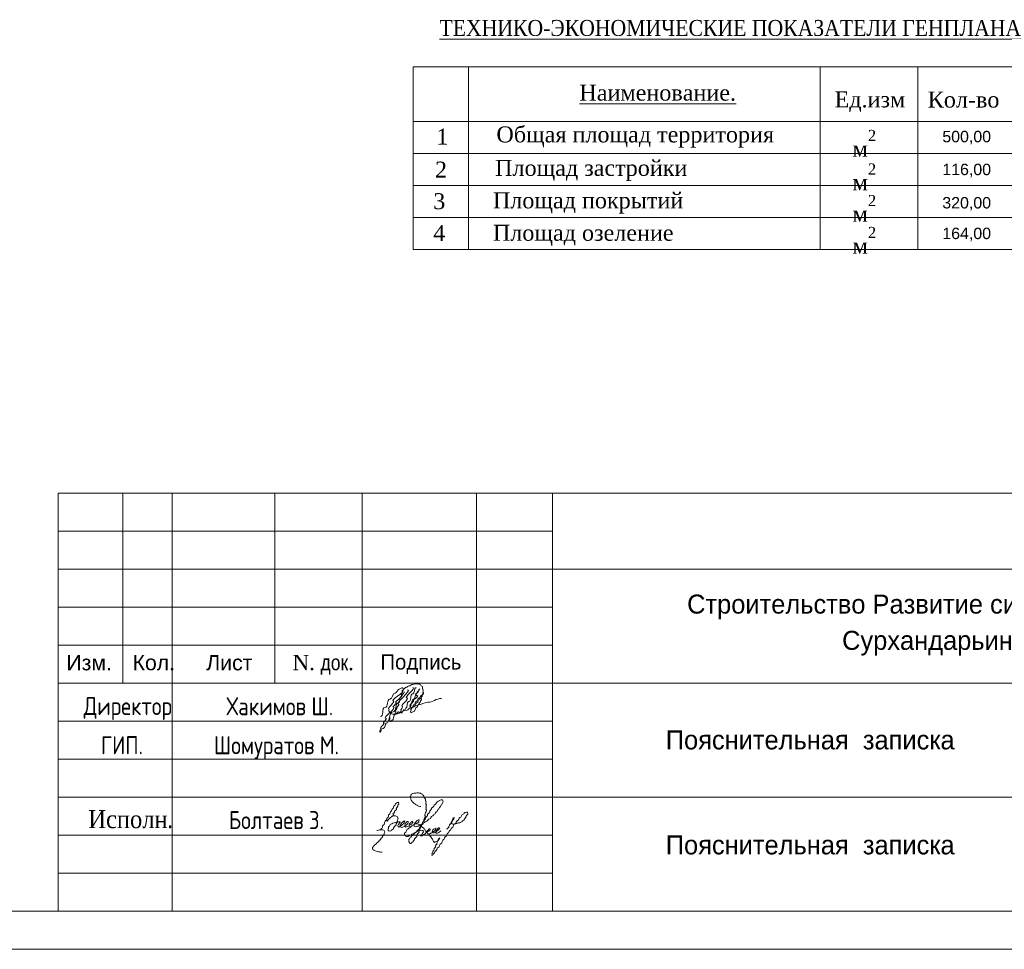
# Model space of a CAD drawing. Header units: millimetres. Extents: x 918404 to 1362154, y 4120617 to 4364104.
# Tile 623 of 649: x 1195319 to 1208265, y 4335586 to 4347813. Entities that reach past the tile are written whole.
import ezdxf

# ---------------------------------------------------------------- set-up
doc = ezdxf.new("R2010")
doc.units = ezdxf.units.MM
doc.header["$MEASUREMENT"] = 0
for name, color, linetype, lineweight in [('0_Ном._пера__5', 5, 'Continuous', 18), ('0_Ном._пера__7', 7, 'Continuous', 18), ('Lines_Ном._пера__7', 7, 'Continuous', 18), ('Text blocks_Ном._пера__1_Ном._пера__7', 7, 'Continuous', 18), ('Text blocks_Ном._пера__7', 7, 'Continuous', 18), ('TTT_Ном._пера__7', 7, 'Continuous', 18), ('Элемент модели - Зона_Ном._пера__7', 7, 'Continuous', 18)]:
    doc.layers.add(name, color=color, linetype=linetype, lineweight=lineweight)
doc.styles.add('СГЕНЕРИР_СТИЛЬ_1', font='arial.ttf')
doc.styles.add('СГЕНЕРИР_СТИЛЬ_11', font='times.ttf')
doc.styles.add('СГЕНЕРИР_СТИЛЬ_14', font='cambria.ttc')
doc.styles.add('СГЕНЕРИР_СТИЛЬ_17', font='times.ttf')
doc.styles.add('СГЕНЕРИР_СТИЛЬ_5', font='times.ttf')
doc.styles.add('СГЕНЕРИР_СТИЛЬ_7', font='txt')
doc.styles.add('СГЕНЕРИР_СТИЛЬ_9', font='txt')

msp = doc.modelspace()

# ---------------------------------------------------------------- linework, layer by layer
at = {"layer": '0_Ном._пера__5', "linetype": 'Continuous'}
for points, knots in [([(1200061.6, 4338645.9), (1200106.6, 4338645.9), (1200077.2, 4338766.6), (1200122.4, 4338766.6), (1200165.4, 4338766.6), (1200144, 4338877.8), (1200186.7, 4338877.8), (1200221.3, 4338877.8), (1200219.8, 4338956.6), (1200254.7, 4338956.6), (1200279.8, 4338956.6), (1200285.6, 4339006.8), (1200310.3, 4339006.8), (1200322.1, 4339006.8), (1200329.3, 4339023.5), (1200342.1, 4339023.5), (1200347.1, 4339023.5), (1200351.7, 4339023.5), (1200356.2, 4339023.5), (1200363.6, 4339023.5), (1200355.4, 4339001.5), (1200363.3, 4339001.5), (1200366.3, 4339001.5), (1200336.3, 4338980.2), (1200343.1, 4338980.2), (1200399.7, 4338980.2), (1200176.6, 4338850.7), (1200233.1, 4338850.7), (1200272.6, 4338850.7), (1200134.9, 4338746.1), (1200176.1, 4338746.1), (1200182.6, 4338746.1), (1200166.6, 4338727.9), (1200172.6, 4338727.9), (1200176.8, 4338727.9), (1200172.3, 4338715.7), (1200176.7, 4338715.7), (1200185.6, 4338715.7), (1200183, 4338694.7), (1200191.4, 4338694.7), (1200195.4, 4338694.7), (1200197.5, 4338688.4), (1200201.5, 4338688.4), (1200210.5, 4338688.4), (1200217.4, 4338678.7), (1200226.2, 4338678.7), (1200233.5, 4338678.7), (1200240.8, 4338676.9), (1200248.1, 4338676.9), (1200255.5, 4338676.9), (1200262.7, 4338679.4), (1200270.1, 4338679.4), (1200317.9, 4338679.4), (1200357, 4338727.9), (1200405, 4338727.9), (1200429.7, 4338727.9), (1200444, 4338765.6), (1200468.5, 4338765.6), (1200499.7, 4338765.6), (1200524.8, 4338799.3), (1200556.3, 4338799.3), (1200600.8, 4338799.3), (1200640.2, 4338834.8), (1200684.5, 4338834.8), (1200746.6, 4338834.8), (1200801.7, 4338885.9), (1200863.9, 4338885.9)], [0, 0, 0, 0, 1, 1, 1, 2, 2, 2, 3, 3, 3, 4, 4, 4, 5, 5, 5, 6, 6, 6, 7, 7, 7, 8, 8, 8, 9, 9, 9, 10, 10, 10, 11, 11, 11, 12, 12, 12, 13, 13, 13, 14, 14, 14, 15, 15, 15, 16, 16, 16, 17, 17, 17, 18, 18, 18, 19, 19, 19, 20, 20, 20, 21, 21, 21, 22, 22, 22, 22]), ([(1200416.9, 4338999.2), (1200490.3, 4338999.2), (1200229.9, 4338808.3), (1200304.6, 4338808.3), (1200323.8, 4338808.3), (1200257.8, 4338759), (1200276.5, 4338759), (1200290.8, 4338759), (1200247.9, 4338717.4), (1200262.9, 4338717.4), (1200272.7, 4338717.4), (1200246, 4338689.8), (1200255.9, 4338689.8), (1200260.4, 4338689.8), (1200257.9, 4338678.1), (1200261.5, 4338678.1), (1200275.8, 4338678.1), (1200275.8, 4338709.4), (1200301.3, 4338709.4)], [0, 0, 0, 0, 1, 1, 1, 2, 2, 2, 3, 3, 3, 4, 4, 4, 5, 5, 5, 6, 6, 6, 6]), ([(1200489.2, 4339029.7), (1200542.1, 4339029.7), (1200357.7, 4338891.4), (1200410.8, 4338891.4), (1200453.3, 4338891.4), (1200308.9, 4338778.9), (1200351.2, 4338778.9), (1200369.8, 4338778.9), (1200313.3, 4338726), (1200332.6, 4338726), (1200345.6, 4338726), (1200304.6, 4338690.7), (1200318.7, 4338690.7), (1200322.4, 4338690.7), (1200297.5, 4338709.4), (1200301.3, 4338709.4)], [0, 0, 0, 0, 1, 1, 1, 2, 2, 2, 3, 3, 3, 4, 4, 4, 5, 5, 5, 5]), ([(1200330.2, 4338711.7), (1200338.7, 4338711.7), (1200332.3, 4338691.4), (1200337.2, 4338691.4), (1200353.6, 4338691.4), (1200360.9, 4338742.1), (1200388.1, 4338742.1), (1200394.8, 4338742.1), (1200391.1, 4338757.7), (1200396.7, 4338757.7), (1200426.2, 4338757.7), (1200403.6, 4338843.2), (1200435.5, 4338843.2), (1200474.2, 4338843.2), (1200448.1, 4338945.5), (1200486, 4338945.5), (1200517.3, 4338945.5), (1200498.9, 4339028.7), (1200530.4, 4339028.7)], [0, 0, 0, 0, 1, 1, 1, 2, 2, 2, 3, 3, 3, 4, 4, 4, 5, 5, 5, 6, 6, 6, 6]), ([(1200364.2, 4339009.5), (1200377.9, 4339009.5), (1200385.8, 4339030.6), (1200399.6, 4339030.6), (1200413.6, 4339030.6), (1200422.7, 4339050.3), (1200436.8, 4339050.3), (1200454.6, 4339050.3), (1200468.6, 4339070), (1200486.5, 4339070), (1200498.2, 4339070), (1200509.2, 4339076.4), (1200520.8, 4339076.4), (1200530.4, 4339076.4), (1200540, 4339076.8), (1200549.8, 4339076.8), (1200560.3, 4339076.8), (1200570.3, 4339072.5), (1200580.5, 4339072.5), (1200592.2, 4339072.5), (1200594.6, 4339048.5), (1200606.7, 4339048.5), (1200621.8, 4339048.5), (1200605.2, 4339006), (1200620.3, 4339006), (1200635, 4339006), (1200609.4, 4338962.3), (1200623.8, 4338962.3), (1200652.7, 4338962.3), (1200572.4, 4338877.9), (1200601.9, 4338877.9), (1200615, 4338877.9), (1200574.2, 4338841.9), (1200587, 4338841.9), (1200595.6, 4338841.9), (1200564, 4338819.7), (1200573.3, 4338819.7), (1200581.3, 4338819.7), (1200553.6, 4338800.7), (1200560.9, 4338800.7)], [0, 0, 0, 0, 1, 1, 1, 2, 2, 2, 3, 3, 3, 4, 4, 4, 5, 5, 5, 6, 6, 6, 7, 7, 7, 8, 8, 8, 9, 9, 9, 10, 10, 10, 11, 11, 11, 12, 12, 12, 13, 13, 13, 13]), ([(1200458, 4338759.8), (1200466.6, 4338759.8), (1200442.1, 4338783.5), (1200450.2, 4338783.5), (1200459.6, 4338783.5), (1200447.7, 4338811.7), (1200457.7, 4338811.7), (1200481.8, 4338811.7), (1200470.8, 4338871.2), (1200493.9, 4338871.2), (1200528.4, 4338871.2), (1200513.1, 4338960.6), (1200547.1, 4338960.6), (1200566.6, 4338960.6), (1200558.9, 4339010.2), (1200580.5, 4339010.2), (1200584, 4339010.2), (1200496.4, 4338922.5), (1200545.1, 4338922.5), (1200583.7, 4338922.5), (1200471.2, 4338856.2), (1200496.6, 4338856.2), (1200516.3, 4338856.2), (1200440.6, 4338803.3), (1200461.7, 4338803.3), (1200476.4, 4338803.3), (1200442.3, 4338759.3), (1200457.3, 4338759.3)], [0, 0, 0, 0, 1, 1, 1, 2, 2, 2, 3, 3, 3, 4, 4, 4, 5, 5, 5, 6, 6, 6, 7, 7, 7, 8, 8, 8, 9, 9, 9, 9]), ([(1200358.2, 4338994.3), (1200382.2, 4338994.3), (1200315, 4338926.1), (1200338.3, 4338926.1), (1200377.6, 4338926.1), (1200228.5, 4338829), (1200268.6, 4338829), (1200291.8, 4338829), (1200207.8, 4338770.9), (1200230.8, 4338770.9), (1200289.5, 4338770.9), (1200077.2, 4338622.5), (1200136, 4338622.5), (1200159, 4338622.5), (1200081.6, 4338560.9), (1200104.6, 4338560.9), (1200130.1, 4338560.9), (1200042.6, 4338493.2), (1200068.4, 4338493.2), (1200077.1, 4338493.2), (1200049.9, 4338469.8), (1200058.2, 4338469.8), (1200063.8, 4338469.8), (1200049.1, 4338453), (1200055.3, 4338453), (1200059.5, 4338453), (1200053.7, 4338441.3), (1200056.7, 4338441.3), (1200073.4, 4338441.3), (1200066.5, 4338492.1), (1200097.7, 4338492.1), (1200135.1, 4338492.1), (1200116.3, 4338559), (1200138.4, 4338559), (1200187.4, 4338559), (1200168.7, 4338707.8), (1200228.9, 4338707.8), (1200276.3, 4338707.8), (1200252.3, 4338826.5), (1200297.7, 4338826.5), (1200329.6, 4338826.5), (1200307.2, 4338913.5), (1200339.4, 4338913.5), (1200351.8, 4338913.5), (1200347.5, 4338944.6), (1200359.9, 4338944.6), (1200371.9, 4338944.6), (1200368.6, 4338973.9), (1200380.5, 4338973.9)], [0, 0, 0, 0, 1, 1, 1, 2, 2, 2, 3, 3, 3, 4, 4, 4, 5, 5, 5, 6, 6, 6, 7, 7, 7, 8, 8, 8, 9, 9, 9, 10, 10, 10, 11, 11, 11, 12, 12, 12, 13, 13, 13, 14, 14, 14, 15, 15, 15, 16, 16, 16, 16]), ([(1200476.6, 4338769.6), (1200489, 4338769.6), (1200486.8, 4338799.3), (1200499.3, 4338799.3), (1200519.5, 4338799.3), (1200515.5, 4338847.9), (1200535.7, 4338847.9), (1200554.4, 4338847.9), (1200552.4, 4338891.4), (1200571, 4338891.4), (1200585.8, 4338891.4), (1200586.2, 4338924.1), (1200601, 4338924.1), (1200612.2, 4338924.1), (1200611.5, 4338949.9), (1200622.8, 4338949.9)], [0, 0, 0, 0, 1, 1, 1, 2, 2, 2, 3, 3, 3, 4, 4, 4, 5, 5, 5, 5]), ([(1200503, 4338781.2), (1200524.9, 4338781.2), (1200521.6, 4338832.9), (1200543.5, 4338832.9), (1200565.1, 4338832.9), (1200562.5, 4338883.3), (1200584, 4338883.3), (1200599.8, 4338883.3), (1200600.2, 4338918.2), (1200615.9, 4338918.2)], [0, 0, 0, 0, 1, 1, 1, 2, 2, 2, 3, 3, 3, 3]), ([(1200476.6, 4338769.6), (1200488.7, 4338769.6), (1200451.4, 4338736), (1200463.3, 4338736), (1200472.7, 4338736), (1200448.5, 4338708.2), (1200458.3, 4338708.2), (1200463.2, 4338708.2), (1200456.5, 4338694.6), (1200461.2, 4338694.6), (1200463.6, 4338694.6), (1200479.6, 4338711), (1200493.4, 4338711), (1200524.2, 4338711), (1200517.9, 4338768.9), (1200542, 4338768.9), (1200552.9, 4338768.9), (1200549.5, 4338797.4), (1200561.3, 4338797.4)], [0, 0, 0, 0, 1, 1, 1, 2, 2, 2, 3, 3, 3, 4, 4, 4, 5, 5, 5, 6, 6, 6, 6]), ([(1200184.3, 4338634.1), (1200195.4, 4338634.1), (1200172.5, 4338600.7), (1200183.7, 4338600.7), (1200188.5, 4338600.7), (1200180.5, 4338586.5), (1200185.5, 4338586.5), (1200188.9, 4338586.5), (1200196.7, 4338579), (1200199.2, 4338579), (1200205.4, 4338579), (1200203.9, 4338593.6), (1200210.7, 4338593.6), (1200245.7, 4338593.6), (1200226.4, 4338677.6), (1200256.8, 4338677.6)], [0, 0, 0, 0, 1, 1, 1, 2, 2, 2, 3, 3, 3, 4, 4, 4, 5, 5, 5, 5]), ([(1200593.1, 4337464.7), (1200603.2, 4337464.7), (1200554.5, 4337466.7), (1200564, 4337466.7), (1200572, 4337466.7), (1200534.6, 4337479.6), (1200543, 4337479.6), (1200552.9, 4337479.6), (1200509.6, 4337496.5), (1200519.3, 4337496.5), (1200529.2, 4337496.5), (1200484.2, 4337512.8), (1200494.2, 4337512.8), (1200504, 4337512.8), (1200464.8, 4337534.4), (1200474.5, 4337534.4), (1200484.8, 4337534.4), (1200450.5, 4337562.2), (1200461, 4337562.2), (1200472.2, 4337562.2), (1200443, 4337594.7), (1200454.2, 4337594.7), (1200466.1, 4337594.7), (1200458.8, 4337625.8), (1200470.5, 4337625.8), (1200477.2, 4337625.8), (1200481.9, 4337634.6), (1200488.8, 4337634.6), (1200498, 4337634.6), (1200506.3, 4337641.1), (1200515.3, 4337641.1), (1200523.1, 4337641.1), (1200531, 4337641.8), (1200538.8, 4337641.8), (1200546.3, 4337641.8), (1200553.7, 4337642.6), (1200561.2, 4337642.6), (1200570.6, 4337642.6), (1200579.5, 4337638.4), (1200588.7, 4337638.4), (1200596.7, 4337638.4), (1200601.1, 4337625.9), (1200609.3, 4337625.9), (1200616, 4337625.9), (1200617.6, 4337612.5), (1200624.2, 4337612.5), (1200633, 4337612.5), (1200629.5, 4337590.1), (1200638.4, 4337590.1), (1200647.2, 4337590.1), (1200640.1, 4337566.1), (1200648.8, 4337566.1), (1200660, 4337566.1), (1200646.4, 4337533.5), (1200657.6, 4337533.5), (1200672.6, 4337533.5), (1200648.3, 4337489.3), (1200663.1, 4337489.3), (1200674.2, 4337489.3), (1200651.8, 4337456.1), (1200662.9, 4337456.1), (1200673, 4337456.1), (1200651.9, 4337425.8), (1200662.1, 4337425.8), (1200690, 4337425.8), (1200623.7, 4337342.8), (1200651.6, 4337342.8), (1200674.9, 4337342.8), (1200610.1, 4337275.3), (1200633.5, 4337275.3)], [0, 0, 0, 0, 1, 1, 1, 2, 2, 2, 3, 3, 3, 4, 4, 4, 5, 5, 5, 6, 6, 6, 7, 7, 7, 8, 8, 8, 9, 9, 9, 10, 10, 10, 11, 11, 11, 12, 12, 12, 13, 13, 13, 14, 14, 14, 15, 15, 15, 16, 16, 16, 17, 17, 17, 18, 18, 18, 19, 19, 19, 20, 20, 20, 21, 21, 21, 22, 22, 22, 23, 23, 23, 23]), ([(1200062.2, 4337157.7), (1200069.4, 4337157.7), (1200068.5, 4337174.5), (1200075.6, 4337174.5), (1200091.9, 4337174.5), (1200082.6, 4337217.4), (1200098.9, 4337217.4), (1200123.6, 4337217.4), (1200110.4, 4337281.7), (1200134.9, 4337281.7), (1200148.2, 4337281.7), (1200141.6, 4337316.2), (1200154.8, 4337316.2), (1200171.2, 4337316.2), (1200161, 4337359.9), (1200177.4, 4337359.9), (1200193.9, 4337359.9), (1200186.2, 4337402.4), (1200202.6, 4337402.4), (1200215, 4337402.4), (1200208.7, 4337434.6), (1200221.1, 4337434.6), (1200237.9, 4337434.6), (1200231.9, 4337476.9), (1200248.8, 4337476.9), (1200258.9, 4337476.9), (1200254.8, 4337502.6), (1200265, 4337502.6), (1200271.4, 4337502.6), (1200271.6, 4337516.6), (1200277.9, 4337516.6), (1200282.7, 4337516.6), (1200299.4, 4337521), (1200302.9, 4337521), (1200307.7, 4337521), (1200295.4, 4337503.8), (1200302.1, 4337503.8), (1200313.5, 4337503.8), (1200281.7, 4337476.7), (1200291, 4337476.7), (1200306.3, 4337476.7), (1200255.3, 4337432.3), (1200271.6, 4337432.3), (1200286.4, 4337432.3), (1200233.6, 4337394.9), (1200248.3, 4337394.9), (1200261.5, 4337394.9), (1200214.4, 4337360.9), (1200227.6, 4337360.9), (1200267.7, 4337360.9), (1200114.3, 4337265.2), (1200154.6, 4337265.2)], [0, 0, 0, 0, 1, 1, 1, 2, 2, 2, 3, 3, 3, 4, 4, 4, 5, 5, 5, 6, 6, 6, 7, 7, 7, 8, 8, 8, 9, 9, 9, 10, 10, 10, 11, 11, 11, 12, 12, 12, 13, 13, 13, 14, 14, 14, 15, 15, 15, 16, 16, 16, 17, 17, 17, 17]), ([(1200209.2, 4337333.5), (1200218.9, 4337333.5), (1200227.7, 4337340.8), (1200237.4, 4337340.8), (1200244.7, 4337340.8), (1200251.9, 4337341.5), (1200259.5, 4337341.5), (1200267.9, 4337341.5), (1200274.2, 4337332), (1200282.2, 4337332), (1200289.5, 4337332), (1200284, 4337311.8), (1200291.7, 4337311.8), (1200307.7, 4337311.8), (1200269.8, 4337265.7), (1200285.4, 4337265.7), (1200297.7, 4337265.7), (1200256.7, 4337232.8), (1200269, 4337232.8), (1200291.3, 4337232.8), (1200211.4, 4337176), (1200233.6, 4337176), (1200245.2, 4337176), (1200197, 4337150.7), (1200208.9, 4337150.7), (1200216, 4337150.7), (1200183.9, 4337139.4), (1200191.2, 4337139.4), (1200200.5, 4337139.4), (1200156.7, 4337146.3), (1200165.3, 4337146.3), (1200171.2, 4337146.3), (1200154.8, 4337164.6), (1200161.5, 4337164.6), (1200175.7, 4337164.6), (1200158.5, 4337203.1), (1200171.6, 4337203.1), (1200184.3, 4337203.1), (1200185.8, 4337230.3), (1200198.8, 4337230.3), (1200208.5, 4337230.3), (1200215.2, 4337242.9), (1200224.7, 4337242.9), (1200237.7, 4337242.9), (1200249.3, 4337253), (1200262.6, 4337253), (1200275.6, 4337253), (1200288.1, 4337261.2), (1200299.9, 4337261.2), (1200303.8, 4337261.2), (1200317.9, 4337261.9), (1200319.6, 4337261.9), (1200330.8, 4337261.9), (1200293.5, 4337232.2), (1200302, 4337232.2), (1200309.2, 4337232.2), (1200283.7, 4337212.4), (1200291.3, 4337212.4), (1200295.7, 4337212.4), (1200299.1, 4337191.4), (1200303.2, 4337191.4), (1200307.8, 4337191.4), (1200329, 4337212.4), (1200337.3, 4337212.4), (1200344.4, 4337212.4), (1200345.9, 4337227.5), (1200353.2, 4337227.5), (1200358.5, 4337227.5), (1200359.3, 4337238.6), (1200364.7, 4337238.6), (1200370.3, 4337238.6), (1200370.3, 4337251.2), (1200375.7, 4337251.2), (1200380.3, 4337251.2), (1200378.5, 4337273.8), (1200381.5, 4337273.8), (1200387.4, 4337273.8), (1200354.3, 4337269.5), (1200360.3, 4337269.5), (1200373.3, 4337269.5), (1200324.8, 4337241.3), (1200336.9, 4337241.3), (1200344.6, 4337241.3), (1200316.1, 4337222.3), (1200323.8, 4337222.3), (1200327.8, 4337222.3), (1200317.7, 4337197), (1200322.6, 4337197), (1200326.9, 4337197), (1200339.2, 4337189.4), (1200342.7, 4337189.4), (1200348.2, 4337189.4), (1200359.3, 4337195.4), (1200365.1, 4337195.4), (1200371.7, 4337195.4), (1200375.8, 4337204.5), (1200382.1, 4337204.5), (1200392.2, 4337204.5), (1200395.5, 4337223.9), (1200405.9, 4337223.9), (1200410.8, 4337223.9), (1200419.6, 4337242.1), (1200423.3, 4337242.1), (1200426.4, 4337242.1), (1200426.8, 4337262.2), (1200431.5, 4337262.2), (1200435.5, 4337262.2), (1200410.3, 4337267), (1200414.4, 4337267), (1200421.7, 4337267), (1200392.1, 4337253.2), (1200398.9, 4337253.2), (1200405.8, 4337253.2), (1200380.2, 4337235.5), (1200387.3, 4337235.5), (1200391.7, 4337235.5), (1200377.1, 4337209.2), (1200382, 4337209.2), (1200385.4, 4337209.2), (1200391.4, 4337194.1), (1200395.9, 4337194.1), (1200400, 4337194.1), (1200422.2, 4337206.2), (1200430.6, 4337206.2), (1200443, 4337206.2), (1200448.2, 4337228.1), (1200460.5, 4337228.1), (1200468.3, 4337228.1), (1200471.7, 4337241.6), (1200479.5, 4337241.6), (1200486, 4337241.6), (1200484.3, 4337257.4), (1200490.9, 4337257.4), (1200494.4, 4337257.4), (1200471.2, 4337269.6), (1200475, 4337269.6), (1200481.2, 4337269.6), (1200458.2, 4337256.6), (1200463.9, 4337256.6), (1200470.4, 4337256.6), (1200443.7, 4337241.6), (1200450.5, 4337241.6), (1200456.5, 4337241.6), (1200434.8, 4337226.5), (1200440.7, 4337226.5), (1200445, 4337226.5), (1200436.5, 4337204.2), (1200439.7, 4337204.2), (1200445.9, 4337204.2), (1200451.5, 4337197.8), (1200458.2, 4337197.8), (1200463.3, 4337197.8), (1200485.6, 4337221.9), (1200495.4, 4337221.9), (1200510.8, 4337221.9), (1200511.5, 4337256), (1200526.9, 4337256), (1200534.5, 4337256), (1200533.7, 4337273.4), (1200541.5, 4337273.4), (1200547.2, 4337273.4), (1200547.5, 4337286), (1200553, 4337286), (1200556.5, 4337286), (1200569.4, 4337289.8), (1200571.7, 4337289.8), (1200579.2, 4337289.8), (1200552.9, 4337262.4), (1200565.2, 4337262.4), (1200580.5, 4337262.4), (1200526.7, 4337240.1), (1200537.7, 4337240.1), (1200546.5, 4337240.1), (1200500.8, 4337231.8), (1200510.8, 4337231.8), (1200515.6, 4337231.8), (1200498.6, 4337205.7), (1200504.8, 4337205.7), (1200512.1, 4337205.7), (1200516.9, 4337197.5), (1200523.9, 4337197.5), (1200531.2, 4337197.5), (1200537.6, 4337201.9), (1200544.8, 4337201.9), (1200563.9, 4337201.9), (1200576.5, 4337228.1), (1200595.5, 4337228.1), (1200607.2, 4337228.1), (1200614.6, 4337244.8), (1200626.2, 4337244.8), (1200638.9, 4337244.8), (1200644.7, 4337266.7), (1200657.5, 4337266.7), (1200678.7, 4337266.7), (1200688.8, 4337302.7), (1200709.9, 4337302.7), (1200725.9, 4337302.7), (1200728, 4337336.8), (1200744.1, 4337336.8), (1200756.8, 4337336.8), (1200759.1, 4337363), (1200771.9, 4337363), (1200787.8, 4337363), (1200787.5, 4337399.1), (1200803.5, 4337399.1), (1200816.1, 4337399.1), (1200813, 4337429.9), (1200825.6, 4337429.9), (1200836.4, 4337429.9), (1200833.3, 4337456.6), (1200844.1, 4337456.6), (1200858.1, 4337456.6), (1200853.6, 4337491.4), (1200867.4, 4337491.4), (1200874.7, 4337491.4), (1200870.7, 4337510.6), (1200878.1, 4337510.6), (1200885.6, 4337510.6), (1200879.8, 4337530.7), (1200887, 4337530.7), (1200891.9, 4337530.7), (1200875.3, 4337552.7), (1200878.5, 4337552.7), (1200883.2, 4337552.7), (1200857.4, 4337553.1), (1200862.7, 4337553.1), (1200873.6, 4337553.1), (1200824.2, 4337540.9), (1200834.4, 4337540.9), (1200847.9, 4337540.9), (1200788.3, 4337516.8), (1200801.8, 4337516.8), (1200820, 4337516.8), (1200748.3, 4337475.3), (1200766.5, 4337475.3), (1200783.2, 4337475.3), (1200718.1, 4337437.2), (1200734.6, 4337437.2), (1200748.4, 4337437.2), (1200697.7, 4337402.8), (1200711.6, 4337402.8), (1200730.8, 4337402.8), (1200662.1, 4337354), (1200681.3, 4337354), (1200700, 4337354), (1200634.5, 4337305.1), (1200653.3, 4337305.1), (1200664.6, 4337305.1), (1200623.2, 4337276.8), (1200634.5, 4337276.8), (1200646.9, 4337276.8), (1200603.6, 4337244.5), (1200616.1, 4337244.5), (1200643.5, 4337244.5), (1200548.2, 4337173.4), (1200575.4, 4337173.4), (1200590.5, 4337173.4), (1200527.9, 4337141.3), (1200543.2, 4337141.3), (1200559.4, 4337141.3), (1200487.8, 4337113.1), (1200503.9, 4337113.1), (1200516.1, 4337113.1), (1200459.4, 4337095.4), (1200471.6, 4337095.4), (1200482.6, 4337095.4), (1200432.6, 4337078.4), (1200443.6, 4337078.4), (1200449.3, 4337078.4), (1200422.4, 4337071.8), (1200428.1, 4337071.8), (1200435.5, 4337071.8), (1200400.3, 4337068.5), (1200407.8, 4337068.5), (1200415.8, 4337068.5), (1200377.3, 4337077.7), (1200385.2, 4337077.7), (1200391.6, 4337077.7), (1200370.7, 4337095.4), (1200377.2, 4337095.4), (1200385.3, 4337095.4), (1200374.5, 4337119), (1200382.7, 4337119), (1200406.2, 4337119), (1200404.1, 4337172.1), (1200427.3, 4337172.1), (1200434, 4337172.1), (1200437, 4337183.8), (1200443.7, 4337183.8), (1200454.9, 4337183.8), (1200459.4, 4337204.2), (1200470.6, 4337204.2)], [0, 0, 0, 0, 1, 1, 1, 2, 2, 2, 3, 3, 3, 4, 4, 4, 5, 5, 5, 6, 6, 6, 7, 7, 7, 8, 8, 8, 9, 9, 9, 10, 10, 10, 11, 11, 11, 12, 12, 12, 13, 13, 13, 14, 14, 14, 15, 15, 15, 16, 16, 16, 17, 17, 17, 18, 18, 18, 19, 19, 19, 20, 20, 20, 21, 21, 21, 22, 22, 22, 23, 23, 23, 24, 24, 24, 25, 25, 25, 26, 26, 26, 27, 27, 27, 28, 28, 28, 29, 29, 29, 30, 30, 30, 31, 31, 31, 32, 32, 32, 33, 33, 33, 34, 34, 34, 35, 35, 35, 36, 36, 36, 37, 37, 37, 38, 38, 38, 39, 39, 39, 40, 40, 40, 41, 41, 41, 42, 42, 42, 43, 43, 43, 44, 44, 44, 45, 45, 45, 46, 46, 46, 47, 47, 47, 48, 48, 48, 49, 49, 49, 50, 50, 50, 51, 51, 51, 52, 52, 52, 53, 53, 53, 54, 54, 54, 55, 55, 55, 56, 56, 56, 57, 57, 57, 58, 58, 58, 59, 59, 59, 60, 60, 60, 61, 61, 61, 62, 62, 62, 63, 63, 63, 64, 64, 64, 65, 65, 65, 66, 66, 66, 67, 67, 67, 68, 68, 68, 69, 69, 69, 70, 70, 70, 71, 71, 71, 72, 72, 72, 73, 73, 73, 74, 74, 74, 75, 75, 75, 76, 76, 76, 77, 77, 77, 78, 78, 78, 79, 79, 79, 80, 80, 80, 81, 81, 81, 82, 82, 82, 83, 83, 83, 84, 84, 84, 85, 85, 85, 86, 86, 86, 87, 87, 87, 88, 88, 88, 89, 89, 89, 90, 90, 90, 91, 91, 91, 92, 92, 92, 93, 93, 93, 94, 94, 94, 95, 95, 95, 96, 96, 96, 97, 97, 97, 97]), ([(1200697.9, 4337102.4), (1200704.6, 4337102.4), (1200702.1, 4337085.5), (1200708.7, 4337085.5), (1200718.2, 4337085.5), (1200716.3, 4337062.9), (1200725.7, 4337062.9), (1200734.3, 4337062.9), (1200731.1, 4337041.5), (1200739.7, 4337041.5), (1200746.8, 4337041.5), (1200743.8, 4337023.1), (1200750.9, 4337023.1), (1200757.8, 4337023.1), (1200754.2, 4337005.1), (1200761.5, 4337005.1), (1200767, 4337005.1), (1200765.7, 4336992.2), (1200771, 4336992.2), (1200773.8, 4336992.2), (1200789.9, 4337004.9), (1200800.9, 4337004.9), (1200827.8, 4337004.9), (1200838.2, 4337051.1), (1200844.3, 4337051.1), (1200847.7, 4337051.1), (1200809.5, 4337023), (1200823, 4337023), (1200831.8, 4337023), (1200806.1, 4337002.2), (1200813.4, 4337002.2), (1200821.4, 4337002.2), (1200796.9, 4336978.7), (1200805.2, 4336978.7), (1200820.3, 4336978.7), (1200771.2, 4336938.2), (1200786.1, 4336938.2), (1200798.4, 4336938.2), (1200757.6, 4336904.9), (1200770, 4336904.9), (1200780.1, 4336904.9), (1200746.7, 4336877.7), (1200756.8, 4336877.7), (1200763.3, 4336877.7), (1200742.6, 4336859.5), (1200749.2, 4336859.5), (1200755.7, 4336859.5), (1200733.8, 4336842.5), (1200740.1, 4336842.5), (1200744.4, 4336842.5), (1200737.2, 4336821.1), (1200739.5, 4336821.1), (1200744.5, 4336821.1), (1200747.1, 4336834.7), (1200755.8, 4336834.7), (1200762.6, 4336834.7), (1200760.6, 4336847.9), (1200765.6, 4336847.9), (1200776.4, 4336847.9), (1200773.9, 4336876.8), (1200786, 4336876.8), (1200805.8, 4336876.8), (1200800.7, 4336923.6), (1200819.8, 4336923.6), (1200842.5, 4336923.6), (1200837.1, 4336979.4), (1200860, 4336979.4), (1200880, 4336979.4), (1200871.9, 4337029.9), (1200891.8, 4337029.9), (1200908.6, 4337029.9), (1200904.2, 4337071.1), (1200921, 4337071.1), (1200937.6, 4337071.1), (1200933.6, 4337111.4), (1200950.2, 4337111.4), (1200964.5, 4337111.4), (1200960.1, 4337146.7), (1200974.4, 4337146.7), (1200989, 4337146.7), (1200985, 4337182.4), (1200999.6, 4337182.4), (1201023.6, 4337182.4), (1201018.9, 4337239.8), (1201042.9, 4337239.8), (1201059.5, 4337239.8), (1201057.5, 4337278.6), (1201074.1, 4337278.6), (1201091.2, 4337278.6), (1201090.8, 4337317.3), (1201107.8, 4337317.3), (1201129.1, 4337317.3), (1201129, 4337364.8), (1201150.7, 4337364.8), (1201162.9, 4337364.8), (1201167.3, 4337386.9), (1201178.9, 4337386.9), (1201182.4, 4337386.9), (1201202.6, 4337389.9), (1201208, 4337389.9), (1201213.2, 4337389.9), (1201203.1, 4337371.8), (1201210.1, 4337371.8), (1201229.6, 4337371.8), (1201169.7, 4337326.6), (1201186.4, 4337326.6), (1201200.9, 4337326.6), (1201147, 4337289.9), (1201161.8, 4337289.9), (1201173.6, 4337289.9), (1201123.1, 4337266.6), (1201135, 4337266.6), (1201145.7, 4337266.6), (1201096.3, 4337252), (1201106.8, 4337252), (1201118.6, 4337252), (1201060.8, 4337242.9), (1201072.6, 4337242.9), (1201080.1, 4337242.9), (1201043.6, 4337237.9), (1201051, 4337237.9), (1201061, 4337237.9), (1201011.6, 4337230.4), (1201021.8, 4337230.4), (1201026.4, 4337230.4), (1200997.8, 4337236.4), (1201001.1, 4337236.4), (1201007.1, 4337236.4), (1200991.4, 4337254), (1200997.3, 4337254), (1201007.9, 4337254), (1200998.8, 4337282.2), (1201011.7, 4337282.2), (1201029.1, 4337282.2), (1201029.7, 4337320.4), (1201030.8, 4337320.4), (1201032.1, 4337320.4), (1200988.2, 4337279.3), (1201007.6, 4337279.3), (1201021.1, 4337279.3), (1200982.5, 4337250.2), (1200992.6, 4337250.2), (1201004.6, 4337250.2), (1200958.6, 4337217.8), (1200971.6, 4337217.8), (1200979.7, 4337217.8), (1200951.4, 4337197.1), (1200959.4, 4337197.1), (1200972.7, 4337197.1), (1200924.3, 4337163.3), (1200937.7, 4337163.3)], [0, 0, 0, 0, 1, 1, 1, 2, 2, 2, 3, 3, 3, 4, 4, 4, 5, 5, 5, 6, 6, 6, 7, 7, 7, 8, 8, 8, 9, 9, 9, 10, 10, 10, 11, 11, 11, 12, 12, 12, 13, 13, 13, 14, 14, 14, 15, 15, 15, 16, 16, 16, 17, 17, 17, 18, 18, 18, 19, 19, 19, 20, 20, 20, 21, 21, 21, 22, 22, 22, 23, 23, 23, 24, 24, 24, 25, 25, 25, 26, 26, 26, 27, 27, 27, 28, 28, 28, 29, 29, 29, 30, 30, 30, 31, 31, 31, 32, 32, 32, 33, 33, 33, 34, 34, 34, 35, 35, 35, 36, 36, 36, 37, 37, 37, 38, 38, 38, 39, 39, 39, 40, 40, 40, 41, 41, 41, 42, 42, 42, 43, 43, 43, 44, 44, 44, 45, 45, 45, 46, 46, 46, 47, 47, 47, 48, 48, 48, 49, 49, 49, 50, 50, 50, 50]), ([(1200588.7, 4337192.6), (1200608.3, 4337192.6), (1200547.3, 4337137.7), (1200567, 4337137.7), (1200589.4, 4337137.7), (1200518.8, 4337076), (1200541, 4337076), (1200558.2, 4337076), (1200494.4, 4337033.1), (1200511.8, 4337033.1), (1200524, 4337033.1), (1200479.7, 4337003.2), (1200491.5, 4337003.2), (1200501.2, 4337003.2), (1200460, 4336982.9), (1200470.4, 4336982.9), (1200477.9, 4336982.9), (1200443, 4336975.8), (1200450.1, 4336975.8), (1200454.6, 4336975.8), (1200427.5, 4337004.5), (1200435.1, 4337004.5), (1200445.1, 4337004.5), (1200430.2, 4337032.7), (1200439.5, 4337032.7), (1200451.2, 4337032.7), (1200448.8, 4337061.8), (1200461.1, 4337061.8), (1200470.9, 4337061.8), (1200472.2, 4337082), (1200481.8, 4337082), (1200499.5, 4337082), (1200502.1, 4337119.3), (1200519.9, 4337119.3), (1200530.3, 4337119.3), (1200535.3, 4337136.8), (1200545.6, 4337136.8), (1200556, 4337136.8), (1200564.5, 4337147.2), (1200575, 4337147.2), (1200581.2, 4337147.2), (1200587.1, 4337150.7), (1200593.2, 4337150.7), (1200602.3, 4337150.7), (1200610.9, 4337150.2), (1200620.9, 4337150.2), (1200624.3, 4337150.2), (1200626.3, 4337134.6), (1200630.3, 4337134.6), (1200634.9, 4337134.6), (1200602.7, 4337100.2), (1200609.5, 4337100.2), (1200619.1, 4337100.2), (1200577.8, 4337078.6), (1200589.5, 4337078.6), (1200594, 4337078.6), (1200598.5, 4337078.9), (1200610, 4337078.9), (1200622.5, 4337078.9), (1200625, 4337094.7), (1200633.4, 4337094.7), (1200649.4, 4337094.7), (1200658, 4337127.9), (1200676.1, 4337127.9), (1200684.8, 4337127.9), (1200689.5, 4337141.3), (1200698.4, 4337141.3), (1200707.1, 4337141.3), (1200709.3, 4337157.9), (1200717.2, 4337157.9), (1200720.8, 4337157.9), (1200707.1, 4337176.6), (1200710.6, 4337176.6), (1200718.8, 4337176.6), (1200686.3, 4337165), (1200693, 4337165), (1200710.6, 4337165), (1200645.6, 4337119), (1200664.2, 4337119)], [0, 0, 0, 0, 1, 1, 1, 2, 2, 2, 3, 3, 3, 4, 4, 4, 5, 5, 5, 6, 6, 6, 7, 7, 7, 8, 8, 8, 9, 9, 9, 10, 10, 10, 11, 11, 11, 12, 12, 12, 13, 13, 13, 14, 14, 14, 15, 15, 15, 16, 16, 16, 17, 17, 17, 18, 18, 18, 19, 19, 19, 20, 20, 20, 21, 21, 21, 22, 22, 22, 23, 23, 23, 24, 24, 24, 25, 25, 25, 26, 26, 26, 26]), ([(1200527.4, 4337237.4), (1200537.9, 4337237.4), (1200548, 4337232.1), (1200558.8, 4337232.1), (1200568.3, 4337232.1), (1200575.7, 4337222.2), (1200585, 4337222.2), (1200588.6, 4337222.2), (1200610.9, 4337181.7), (1200626.8, 4337181.7), (1200635.8, 4337181.7), (1200634.3, 4337160.6), (1200643.2, 4337160.6), (1200653.7, 4337160.6), (1200648.7, 4337136.5), (1200663.4, 4337136.5), (1200671.6, 4337136.5), (1200659.2, 4337119), (1200664.2, 4337119)], [0, 0, 0, 0, 1, 1, 1, 2, 2, 2, 3, 3, 3, 4, 4, 4, 5, 5, 5, 6, 6, 6, 6]), ([(1200679, 4337129.8), (1200682.7, 4337129.8), (1200674.5, 4337105.2), (1200678.9, 4337105.2), (1200682.7, 4337105.2), (1200704.7, 4337105.2), (1200711.5, 4337105.2), (1200717.1, 4337105.2), (1200720.9, 4337113.3), (1200726.7, 4337113.3), (1200741.8, 4337113.3), (1200749.4, 4337137.3), (1200764, 4337137.3), (1200768, 4337137.3), (1200777.5, 4337154.3), (1200781.3, 4337154.3), (1200785.7, 4337154.3), (1200789.9, 4337177.8), (1200793.7, 4337177.8), (1200797.3, 4337177.8), (1200747.5, 4337162.1), (1200756.5, 4337162.1), (1200761.9, 4337162.1), (1200740.3, 4337150.3), (1200745.6, 4337150.3), (1200750.5, 4337150.3), (1200738.4, 4337121.7), (1200743.2, 4337121.7), (1200747.1, 4337121.7), (1200763.3, 4337116.8), (1200768.6, 4337116.8), (1200778.1, 4337116.8), (1200783.7, 4337130.4), (1200793.1, 4337130.4), (1200803.3, 4337130.4), (1200806.7, 4337149.7), (1200816.9, 4337149.7), (1200823.5, 4337149.7), (1200824.9, 4337163), (1200831.4, 4337163), (1200837.5, 4337163), (1200836.7, 4337176.9), (1200843.2, 4337176.9), (1200848.1, 4337176.9), (1200819.5, 4337187.2), (1200825.7, 4337187.2), (1200833.8, 4337187.2), (1200805.1, 4337170.6), (1200812.1, 4337170.6), (1200819, 4337170.6), (1200793.3, 4337152.8), (1200800.3, 4337152.8), (1200806.8, 4337152.8), (1200783.5, 4337135.6), (1200790.6, 4337135.6), (1200796.7, 4337135.6), (1200783.4, 4337118.9), (1200788.5, 4337118.9), (1200793.6, 4337118.9), (1200797.5, 4337111.7), (1200803.3, 4337111.7), (1200809.7, 4337111.7), (1200814.4, 4337117.4), (1200820.5, 4337117.4), (1200826.6, 4337117.4), (1200830.4, 4337125.9), (1200836.3, 4337125.9), (1200844.8, 4337125.9), (1200847.3, 4337142.5), (1200855.9, 4337142.5)], [0, 0, 0, 0, 1, 1, 1, 2, 2, 2, 3, 3, 3, 4, 4, 4, 5, 5, 5, 6, 6, 6, 7, 7, 7, 8, 8, 8, 9, 9, 9, 10, 10, 10, 11, 11, 11, 12, 12, 12, 13, 13, 13, 14, 14, 14, 15, 15, 15, 16, 16, 16, 17, 17, 17, 18, 18, 18, 19, 19, 19, 20, 20, 20, 21, 21, 21, 22, 22, 22, 23, 23, 23, 23]), ([(1200013.5, 4337147.7), (1200021.4, 4337147.7), (1200028.8, 4337152.5), (1200036.7, 4337152.5), (1200045.9, 4337152.5), (1200054.5, 4337157.9), (1200063.6, 4337157.9), (1200074, 4337157.9), (1200084, 4337156.5), (1200094.8, 4337156.5), (1200102.1, 4337156.5), (1200106.5, 4337146.8), (1200113.3, 4337146.8), (1200119, 4337146.8), (1200112.5, 4337130), (1200118.5, 4337130), (1200127.1, 4337130), (1200103.9, 4337105.6), (1200112.3, 4337105.6), (1200127.1, 4337105.6), (1200075.4, 4337067.6), (1200090.1, 4337067.6), (1200102.5, 4337067.6), (1200054.5, 4337038.7), (1200066.9, 4337038.7), (1200080.3, 4337038.7), (1200028.3, 4337007.5), (1200041.6, 4337007.5), (1200056.5, 4337007.5), (1199994, 4336976.9), (1200008.9, 4336976.9), (1200020.2, 4336976.9), (1199972.6, 4336954.9), (1199983.6, 4336954.9), (1199992.2, 4336954.9), (1199957.4, 4336935.6), (1199966.4, 4336935.6), (1199974.1, 4336935.6), (1199949.2, 4336915.6), (1199956.5, 4336915.6), (1199962.7, 4336915.6), (1199956.2, 4336897.6), (1199962.6, 4336897.6), (1199974.1, 4336897.6), (1199980.6, 4336881.1), (1199992.2, 4336881.1), (1200002.8, 4336881.1), (1200011.3, 4336871.2), (1200021.5, 4336871.2), (1200031.9, 4336871.2), (1200041.9, 4336865.8), (1200052.5, 4336865.8), (1200063.1, 4336865.8), (1200073.6, 4336863.4), (1200084.1, 4336863.4)], [0, 0, 0, 0, 1, 1, 1, 2, 2, 2, 3, 3, 3, 4, 4, 4, 5, 5, 5, 6, 6, 6, 7, 7, 7, 8, 8, 8, 9, 9, 9, 10, 10, 10, 11, 11, 11, 12, 12, 12, 13, 13, 13, 14, 14, 14, 15, 15, 15, 16, 16, 16, 17, 17, 17, 18, 18, 18, 18])]:
    msp.add_open_spline(points, degree=3, knots=knots, dxfattribs=at)
at = {"layer": '0_Ном._пера__7', "linetype": 'Continuous'}
for p, q in [((1195823.1, 4341585.5), (1214323.1, 4341585.5)), ((1195823.1, 4336085.5), (1195823.1, 4341585.5)), ((1196673.1, 4339085.5), (1196673.1, 4341585.5)), ((1197323.1, 4336085.5), (1197323.1, 4341585.5)), ((1198673.1, 4339085.5), (1198673.1, 4341585.5)), ((1199823.1, 4336085.5), (1199823.1, 4341585.5)), ((1201323.1, 4336085.5), (1201323.1, 4341585.5)), ((1202323.1, 4336085.5), (1202323.1, 4341585.5)), ((1195823.1, 4341085.5), (1202323.1, 4341085.5)), ((1195823.1, 4341085.5), (1202323.1, 4341085.5)), ((1195823.1, 4341085.5), (1202323.1, 4341085.5)), ((1195823.1, 4340585.5), (1202323.1, 4340585.5)), ((1195823.1, 4340585.5), (1202323.1, 4340585.5)), ((1195823.1, 4340585.5), (1202323.1, 4340585.5)), ((1202323.1, 4340585.5), (1214321.3, 4340585.5)), ((1195823.1, 4340085.5), (1202323.1, 4340085.5)), ((1195823.1, 4340085.5), (1202323.1, 4340085.5)), ((1195823.1, 4340085.5), (1201323.1, 4340085.5)), ((1195823.1, 4339585.5), (1202323.1, 4339585.5)), ((1195823.1, 4339585.5), (1202323.1, 4339585.5)), ((1195823.1, 4339585.5), (1202323.1, 4339585.5)), ((1195823.1, 4339085.5), (1214323.1, 4339085.5)), ((1195823.1, 4339085.5), (1214323.1, 4339085.5)), ((1195823.1, 4339085.5), (1214323.1, 4339085.5)), ((1195823.1, 4338585.5), (1202323.1, 4338585.5)), ((1195823.1, 4338585.5), (1202323.1, 4338585.5)), ((1195823.1, 4338585.5), (1202323.1, 4338585.5)), ((1195823.1, 4338585.5), (1202323.1, 4338585.5)), ((1195823.1, 4338585.5), (1202323.1, 4338585.5)), ((1195823.1, 4338585.5), (1202323.1, 4338585.5)), ((1195823.1, 4338085.5), (1202323.1, 4338085.5)), ((1195823.1, 4338085.5), (1202323.1, 4338085.5)), ((1195823.1, 4338085.5), (1202323.1, 4338085.5)), ((1195823.1, 4337585.5), (1214323.1, 4337585.5)), ((1195823.1, 4337585.5), (1214323.1, 4337585.5)), ((1195823.1, 4337585.5), (1214323.1, 4337585.5)), ((1195823.1, 4337085.5), (1202323.1, 4337085.5)), ((1195823.1, 4337085.5), (1202323.1, 4337085.5)), ((1195823.1, 4337085.5), (1202323.1, 4337085.5)), ((1195823.1, 4336585.5), (1202323.1, 4336585.5)), ((1195823.1, 4336585.5), (1202323.1, 4336585.5)), ((1195823.1, 4336585.5), (1202323.1, 4336585.5)), ((1176062.1, 4336085.5), (1214323.1, 4336085.5)), ((1214323.1, 4336085.5), (1195823.1, 4336085.5)), ((1174562.1, 4335585.5), (1214823.1, 4335585.5))]:
    msp.add_line(p, q, dxfattribs=at)
at = {"layer": 'Lines_Ном._пера__7', "linetype": 'Continuous'}
for p, q in [((1200493.7, 4347192.7), (1200493.7, 4344792.7)), ((1200493.7, 4347192.7), (1209673.7, 4347192.7)), ((1201220.5, 4347192.7), (1201220.5, 4344792.7)), ((1205844.4, 4347192.7), (1205844.4, 4344792.7)), ((1207130.1, 4347192.7), (1207130.1, 4344792.7)), ((1200493.7, 4346472.7), (1209673.7, 4346472.7)), ((1200493.7, 4346052.7), (1209673.7, 4346052.7)), ((1200493.7, 4345632.7), (1209673.7, 4345632.7)), ((1200493.7, 4345212.7), (1209673.7, 4345212.7)), ((1200493.7, 4344792.7), (1209673.7, 4344792.7))]:
    msp.add_line(p, q, dxfattribs=at)

# ---------------------------------------------------------------- texts
at = {"layer": '0_Ном._пера__7', "linetype": 'Continuous', "char_height": 200, "attachment_point": 1}
for s, insert, style in [('{Изм.}', (1195932.8, 4339455.3), 'СГЕНЕРИР_СТИЛЬ_1'), ('\\A1;{\\fArial|b0|i0|c204|p38;Кол\\fTimes New Roman|b0|i0|c204|p22;.}', (1196803.3, 4339457), 'СГЕНЕРИР_СТИЛЬ_1'), ('{Лист}', (1197771.8, 4339455.3), 'СГЕНЕРИР_СТИЛЬ_1'), ('\\A1;{\\fTimes New Roman|b0|i0|c204|p22;N. \\fArial Narrow Кириллический|b0|i0|c0|p34;док\\fTimes New Roman|b0|i0|c204|p22;.}', (1198906.8, 4339457.2), 'СГЕНЕРИР_СТИЛЬ_11'), ('{Подпись}', (1200061.9, 4339465.5), 'СГЕНЕРИР_СТИЛЬ_9')]:
    msp.add_mtext(s, dxfattribs=dict(at, insert=insert, style=style))
at = {"layer": 'Text blocks_Ном._пера__1_Ном._пера__7', "linetype": 'Continuous', "insert": (1208323.1, 4340251.5), "char_height": 250, "width": 12000, "attachment_point": 2, "line_spacing_factor": 1.14449, "style": 'СГЕНЕРИР_СТИЛЬ_7'}
msp.add_mtext('{Строительство Развитие систем канализац р/ц Шурчи\\PСурхандарьинской области.}', dxfattribs=at)
at = {"layer": 'Text blocks_Ном._пера__1_Ном._пера__7', "linetype": 'Continuous', "char_height": 250, "attachment_point": 2, "style": 'СГЕНЕРИР_СТИЛЬ_7'}
for insert in [(1205712.4, 4338465.1), (1205712.4, 4337084)]:
    msp.add_mtext('{Пояснительная  записка}', dxfattribs=dict(at, insert=insert))
at = {"layer": 'Text blocks_Ном._пера__7', "linetype": 'Continuous', "char_height": 210, "attachment_point": 1, "style": 'СГЕНЕРИР_СТИЛЬ_17'}
for s, insert in [('{\\LТЕХНИКО-ЭКОНОМИЧЕСКИЕ ПОКАЗАТЕЛИ ГЕНПЛАНА}', (1200837.8, 4347809.7)), ('{\\LНаименование.}', (1202678.2, 4346958.8)), ('{Ед.изм}', (1206032.9, 4346870)), ('{Кол-во}', (1207258.6, 4346867.6)), ('{1}', (1200797.6, 4346380.7)), ('{Общая площад территория}', (1201587.1, 4346409.5)), ('{м\\A1{\\H0.7x;\\S2^  ;}}', (1206269, 4346363.8)), ('{Площад застройки }', (1201570, 4345969.1)), ('{2}', (1200779.1, 4345946.5)), ('{м\\A1{\\H0.7x;\\S2^  ;}}', (1206269, 4345921.6)), ('{3}', (1200756.4, 4345531.2)), ('{Площад покрытий}', (1201540.5, 4345542)), ('{м\\A1{\\H0.7x;\\S2^  ;}}', (1206269, 4345507.7)), ('{4}', (1200756.4, 4345113.5)), ('{Площад озеление}', (1201540.5, 4345115.4)), ('{м\\A1{\\H0.7x;\\S2^  ;}}', (1206269, 4345087.9))]:
    msp.add_mtext(s, dxfattribs=dict(at, insert=insert))
at = {"layer": 'TTT_Ном._пера__7', "linetype": 'Continuous', "char_height": 237.175, "attachment_point": 2}
for s, insert, style in [('{\\W0.900000x;  Директор}', (1196670.1, 4338904.2), 'СГЕНЕРИР_СТИЛЬ_14'), ('{\\W0.900000x;Хакимов Ш.}', (1198739.9, 4338901.4), 'СГЕНЕРИР_СТИЛЬ_14'), ('{\\W0.900000x;ГИП.}', (1196663.5, 4338388.4), 'СГЕНЕРИР_СТИЛЬ_14'), ('{\\W0.900000x;Шомуратов М.}', (1198694.8, 4338388.4), 'СГЕНЕРИР_СТИЛЬ_14'), ('\\A1;{\\W0.900000x;\\fTimes New Roman|b0|i1|c204|p22;  \\fTimes New Roman|b0|i0|c204|p22;Исполн\\fCambria|b0|i0|c204|p18;.}', (1196695.1, 4337416.3), 'СГЕНЕРИР_СТИЛЬ_5'), ('{\\W0.900000x;Болтаев З.}', (1198694.8, 4337404.1), 'СГЕНЕРИР_СТИЛЬ_14')]:
    msp.add_mtext(s, dxfattribs=dict(at, insert=insert, style=style))
at = {"layer": 'Элемент модели - Зона_Ном._пера__7', "linetype": 'Continuous', "char_height": 150, "attachment_point": 1, "style": 'СГЕНЕРИР_СТИЛЬ_1'}
for s, insert in [('{500,00}', (1207450, 4346351.2)), ('{116,00}', (1207450, 4345918.7)), ('{320,00}', (1207450, 4345480.5)), ('{164,00}', (1207450, 4345077.5))]:
    msp.add_mtext(s, dxfattribs=dict(at, insert=insert))

doc.saveas('drawing.dxf')
